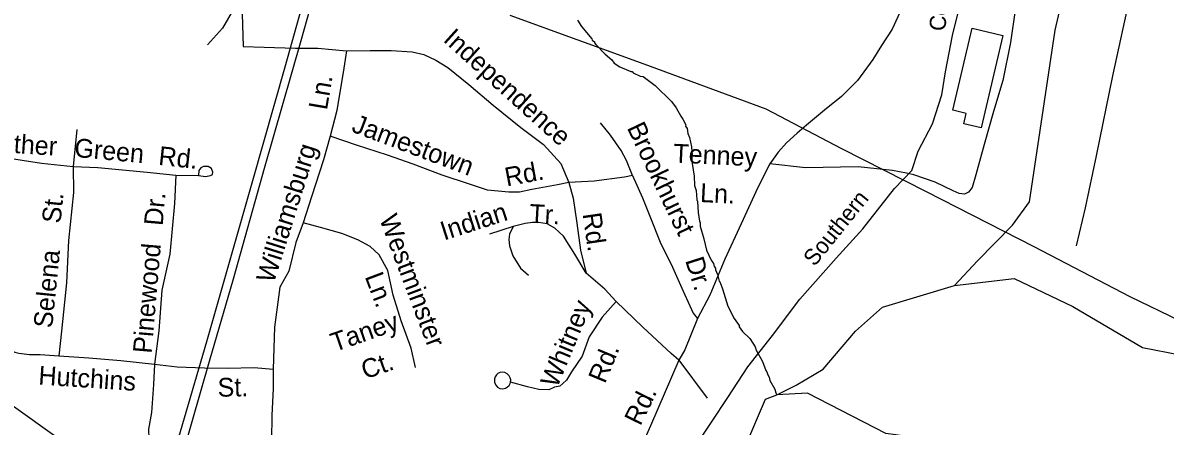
# Model space of a CAD drawing. Extents: x 1547597 to 1699558, y 810033 to 920809.
# Drawn here: x 1614437 to 1620222, y 880443 to 882486 of the extents above; entities that cross this region are included whole.
import ezdxf

# ---------------------------------------------------------------- set-up
doc = ezdxf.new("R2010")
doc.units = 0
for name, color, linetype in [('Exist Cultural Warehouse Building Footprint', 7, 'Continuous'), ('Exist Hydrographic Creek Single Shore', 7, 'Continuous'), ('Exist Hydrographic Misc Water Feature', 7, 'Continuous'), ('Exist Railroad Mainline', 7, 'Continuous'), ('Exist Railroad Mainline Label', 7, 'Continuous'), ('Exist Road Non-System Type 51', 7, 'Continuous'), ('Exist Road Non-System Type 51 Label', 7, 'Continuous'), ('Exist Utilities Electrical Transmission Line', 7, 'Continuous')]:
    doc.layers.add(name, color=color, linetype=linetype)

msp = doc.modelspace()

# ---------------------------------------------------------------- linework, layer by layer
at = {"layer": 'Exist Cultural Warehouse Building Footprint'}
msp.add_lwpolyline([(1619400.1, 882421.5), (1619290.7, 881953.9), (1619201.9, 881974.7), (1619214.2, 882027.2), (1619147.5, 882042.8), (1619244.5, 882457.9)], close=True, dxfattribs=at)
at = {"layer": 'Exist Hydrographic Creek Single Shore'}
for points in [[(1619155, 881155.1), (1619272.5, 881280.6), (1619448.8, 881461), (1619535, 881578.6), (1619664.3, 882447.7), (1619874.7, 883350.2), (1619939, 883769.2), (1619990.8, 884190.6)], [(1613734.8, 878287.2), (1614159.7, 878304.8), (1614293.7, 878354.6), (1614353.7, 878429), (1614413.7, 879186), (1614519.7, 879659.9), (1614689.7, 879942.1), (1614724.8, 880056.3), (1614710.7, 880256.8), (1614620.7, 880376.8), (1614133.7, 880724.8), (1613994.8, 880934.4), (1613930.7, 881109.7), (1613918.7, 881451.3), (1613784.7, 882077.9), (1613788.7, 882402.7), (1613857.7, 882545.8), (1613992.7, 882694.1), (1613995.7, 882884.3), (1613970.8, 882901.3), (1613891.7, 883211.5), (1613785.7, 883420.5), (1613754.8, 883604.9)], [(1619155, 881155.1), (1619456.6, 881190.4), (1619754.4, 881049.2), (1620107, 880841.4), (1620678.8, 880729.8), (1620936.8, 880750.7), (1621088.8, 880849.4), (1621365.1, 881227.1)], [(1618255.7, 880602.3), (1618353.1, 880650.9), (1618490.3, 880732.5), (1618653.5, 880923.7), (1618790.6, 881045.3), (1619155, 881155.1)], [(1618098.1, 880346.7), (1618198.8, 880580.1), (1618255.7, 880602.3)], [(1622546.8, 878285.5), (1621818.8, 878704.1), (1621544.8, 878808.2), (1621256.3, 878888.2), (1621195.4, 878951.3), (1620980.2, 878997), (1620899.8, 879075.3), (1620834.5, 879186.3), (1620517.8, 879331.2), (1619993.1, 879879.4), (1619926.5, 880193.1), (1619730.8, 880315.7), (1619631.8, 880360.4), (1619101, 880365.3), (1618807.5, 880406.4), (1618411, 880610.2), (1618255.7, 880602.3)]]:
    msp.add_lwpolyline(points, dxfattribs=at)
at = {"layer": 'Exist Hydrographic Misc Water Feature'}
msp.add_lwpolyline([(1617246.5, 882499.2), (1617266, 882466.9), (1617319, 882404), (1617320.7, 882398.6), (1617332.7, 882389.8), (1617332.6, 882383.7), (1617338.5, 882375.6), (1617385.7, 882326.8), (1617419.3, 882298.3), (1617430.9, 882282.1), (1617460.7, 882263.6), (1617516.2, 882238.6), (1617522.2, 882238.5), (1617528.1, 882232.5), (1617563.8, 882215.9), (1617577.8, 882213.6), (1617639.1, 882168.6), (1617721.7, 882087.2), (1617745.2, 882054.8), (1617768.5, 882012.5), (1617780.2, 881998.2), (1617793.8, 881970), (1617793.7, 881962), (1617801.5, 881949.9), (1617805.1, 881925.8), (1617812.8, 881905.7), (1617823.9, 881857.5), (1617825.6, 881833.5), (1617823.5, 881827.5), (1617827.4, 881821.5), (1617825.1, 881797.5), (1617826.6, 881773.5), (1617837.6, 881709.3), (1617838.8, 881661.3), (1617846.5, 881637.1), (1617849.7, 881589.1), (1617853.6, 881581), (1617856.6, 881525), (1617863.9, 881480.9), (1617867.8, 881472.8), (1617867.5, 881456.8), (1617886.5, 881392.5), (1617899.6, 881334.3), (1617922.8, 881283.9), (1617934.4, 881267.7), (1617938.2, 881251.6), (1617944.1, 881243.5), (1617944, 881235.5), (1617955.6, 881211.3), (1617963.1, 881177.2), (1617968.9, 881171.1), (1617980.4, 881138.9), (1618006.9, 881050.5), (1618039.9, 880987.9), (1618065.4, 880953.5), (1618065.3, 880945.5), (1618080.9, 880923.2), (1618118.3, 880886.6), (1618145.5, 880844.2), (1618151.3, 880828.1), (1618182.4, 880771.6), (1618199.7, 880725.3), (1618205.5, 880719.2), (1618209.3, 880703.1), (1618217.1, 880691), (1618220.8, 880674.9), (1618246.1, 880630.5), (1618249.8, 880612.5), (1618255.7, 880602.3)], dxfattribs=at)
at = {"layer": 'Exist Railroad Mainline'}
msp.add_lwpolyline([(1617801.9, 880278), (1617925, 880463.2), (1618007.3, 880588), (1618108.7, 880744.1), (1618234.1, 880901.7), (1618372.3, 881086.2), (1618556.6, 881293.7), (1618690.8, 881442.8), (1618850.9, 881646.4), (1618938.4, 881738.6), (1618970.7, 881835.5), (1619044.4, 881973.8), (1619090.5, 882121.4), (1619108.9, 882236.7), (1619145.8, 882421.2), (1619182.5, 882570.9)], dxfattribs=at)
at = {"layer": 'Exist Road Non-System Type 51'}
for p, q in [((1614711, 881945.5), (1614692.7, 881757.7)), ((1615212, 881714), (1615326, 881712.7)), ((1616920.1, 881454.5), (1616799.6, 881416)), ((1617758.4, 880777.6), (1617901.8, 880585.5))]:
    msp.add_line(p, q, dxfattribs=at)
for points in [[(1619162.4, 883126.6), (1619101.9, 883021), (1619042.9, 882912.3), (1618968.4, 882744), (1618906.3, 882599.6), (1618839.6, 882453.3), (1618785.8, 882370.1), (1618742.3, 882300.2), (1618664.7, 882193), (1618582.4, 882112.3), (1618497.1, 882043.9), (1618405.5, 881967.8), (1618359, 881927.5), (1618304.6, 881877.8), (1618262.7, 881831.2), (1618220, 881771.3)], [(1619530.7, 883038.3), (1619514.9, 882942.6), (1619488.9, 882752.8), (1619464.8, 882561.1), (1619438.8, 882385.6), (1619400.7, 882194), (1619353.1, 882036.5), (1619305.2, 881869.2), (1619263.5, 881715.7), (1619244.8, 881651.9), (1619226.5, 881628.2), (1619206.5, 881618.4), (1619178.5, 881621.8), (1619148.6, 881635), (1619057.2, 881678.1), (1618949.7, 881715.3), (1618911.3, 881724.5), (1618841.5, 881738.2), (1618667.9, 881756), (1618400.1, 881751.1), (1618220, 881771.3)], [(1615538.2, 882893), (1615537.2, 882791.1), (1615542.1, 882697), (1615521.8, 882625), (1615508.7, 882563.6), (1615447.6, 882458.2), (1615372.6, 882375)], [(1620097.2, 882878.9), (1620047.4, 882644.4), (1619954.7, 882217.6), (1619872.2, 881812.6), (1619817.2, 881549.4), (1619771.3, 881356)], [(1615542.1, 882697), (1615553, 882365.8)], [(1615553, 882365.8), (1615659.5, 882362.2), (1615817.4, 882356.9), (1615931, 882356.9), (1616076.5, 882344.4)], [(1616076.5, 882344.4), (1616063.4, 882256), (1616027.1, 882042.4), (1615993.8, 881911)], [(1616076.5, 882344.4), (1616195.4, 882346.2), (1616302.8, 882345.8), (1616408.4, 882339.1), (1616466.9, 882324.9), (1616529, 882296.5), (1616589.4, 882259.2), (1616695.8, 882173.9), (1616818.3, 882069.2), (1616959.4, 881956.5), (1617073, 881869.5), (1617161.5, 881773.6), (1617202.3, 881677.2)], [(1617524.9, 881713.3), (1617494.2, 881787.9), (1617467.9, 881838.4), (1617413.1, 881917.4), (1617361.6, 881979.3)], [(1615993.8, 881911), (1615960.3, 881791.4), (1615898.3, 881604.2), (1615856.8, 881472.5)], [(1617202.3, 881677.2), (1617144.3, 881665.9), (1617014.1, 881641.4), (1616952, 881628), (1616898, 881628.7), (1616790.1, 881637.9), (1616698.5, 881669), (1616561.1, 881714.6), (1616413.8, 881770.2), (1616284.4, 881815.7), (1616127.1, 881865.5), (1615993.8, 881911)], [(1614153.2, 881815.8), (1614336.3, 881805.9), (1614531, 881775.6), (1614692.7, 881757.7)], [(1614153.2, 881815.8), (1614163.5, 881713.5), (1614171.5, 881545.4), (1614180.4, 881333), (1614187.9, 881162.1), (1614202.7, 881038.3), (1614237.7, 880934.4), (1614281.2, 880874.8), (1614314.5, 880852), (1614338.9, 880843.5), (1614373.5, 880828.6), (1614395.8, 880818.6), (1614416.2, 880813.3), (1614470, 880806.6), (1614524.9, 880806.3), (1614619.6, 880799.6)], [(1614692.7, 881757.7), (1614693.3, 881625.9), (1614668.7, 881384.2), (1614658.4, 881168.5), (1614633.6, 880924.9), (1614619.6, 880799.6)], [(1614692.7, 881757.7), (1614816.7, 881752.4), (1615066.2, 881729.5), (1615212, 881714)], [(1615326, 881712.7), (1615361.9, 881708.1), (1615387.8, 881712), (1615397.9, 881717.8), (1615400, 881729.8), (1615392.5, 881747.5), (1615376.3, 881758.1), (1615352.3, 881758.4), (1615339, 881750.8), (1615328.1, 881738.6), (1615326, 881712.7)], [(1618220, 881771.3), (1618158.9, 881651.1), (1618074.6, 881467.6), (1617992.4, 881288.4), (1617916.5, 881107), (1617853.2, 880988.5)], [(1615212, 881714), (1615204.4, 881570), (1615181.6, 881314.4), (1615140.9, 881132.8), (1615125.3, 880926.7), (1615104.2, 880757.4)], [(1617524.9, 881713.3), (1617484.4, 881704), (1617330.3, 881683.8), (1617202.3, 881677.2)], [(1617524.9, 881713.3), (1617575.3, 881599.3), (1617614.8, 881498.4), (1617665.2, 881375.5), (1617726.6, 881248.3), (1617781.4, 881127.6), (1617831.8, 881015.7), (1617853.2, 880988.5)], [(1617202.3, 881677.2), (1617223.5, 881597.1), (1617242, 881470.8), (1617260.4, 881334.6), (1617289.3, 881218.3)], [(1615856.8, 881472.5), (1615819.8, 881373), (1615784.2, 881227.5), (1615739.3, 881146.7), (1615711.2, 880943.9), (1615705.5, 880732.6)], [(1616425.6, 880740.2), (1616403.1, 880838.8), (1616352.4, 880976.9), (1616313, 881106.5), (1616286, 881231.9), (1616240.9, 881310.2), (1616195.4, 881352.8), (1616133.8, 881387.5), (1616052.2, 881418.3), (1615944.6, 881449.5), (1615856.8, 881472.5)], [(1617289.3, 881218.3), (1617232.4, 881314.9), (1617175.4, 881405.5), (1617131.8, 881446), (1617092, 881468.5), (1617048.1, 881475), (1617017.5, 881475), (1616980.2, 881469.7), (1616920.1, 881454.5)], [(1616920.1, 881454.5), (1616901.6, 881414.7), (1616898.3, 881387.9), (1616901.1, 881356.7), (1616918.5, 881306.5), (1616957.6, 881244.1), (1616997.3, 881207.6)], [(1617441.6, 881075), (1617384.6, 881136.4), (1617289.3, 881218.3)], [(1617441.6, 881075), (1617370.8, 880995.2), (1617305.6, 880895.4), (1617269.1, 880797.5), (1617215.4, 880718.8), (1617189.4, 880676.1), (1617171, 880659.6), (1617156.1, 880646.5), (1617128.8, 880640.1), (1617100.4, 880628), (1617050.2, 880628.9), (1616992.9, 880642), (1616906.6, 880666.9)], [(1617758.4, 880777.6), (1617720.5, 880811.3), (1617577.1, 880944.2), (1617441.6, 881075)], [(1617853.2, 880988.5), (1617790, 880830.3), (1617758.4, 880777.6)], [(1614619.6, 880799.6), (1614770.7, 880789.6), (1614933.2, 880775.1), (1615104.2, 880757.4)], [(1617758.4, 880777.6), (1617615.2, 880445.7), (1617524.1, 880240.6), (1617460.8, 880101.3), (1617400.1, 879977.2), (1617357.1, 879903.8), (1617293.8, 879835.4), (1617182.5, 879769.6), (1617058.5, 879734.1), (1616910.3, 879726.1), (1616832.3, 879740.8), (1616743.9, 879757.7), (1616666, 879772.5), (1616617.5, 879776.7), (1616560.6, 879768.2), (1616493.2, 879755.6), (1616442.7, 879730.3), (1616390, 879688.2), (1616345.8, 879635.5), (1616318.4, 879580.7), (1616310, 879492.2), (1616318.4, 879426.8), (1616341.6, 879367.8), (1616364.7, 879322.5)], [(1615104.2, 880757.4), (1615098.6, 880654.9), (1615088.6, 880513.2), (1615073.5, 880428.7), (1615076.3, 880332.9), (1615103.5, 880210.4), (1615115.4, 880112.6), (1615122.6, 880046.6), (1615114.8, 879982.2), (1615114.8, 879880.8), (1615109.2, 879824.4), (1615103.5, 879768.1), (1615134.5, 879663.9), (1615196.4, 879562.5), (1615264.5, 879426), (1615280.9, 879373.7)], [(1615104.2, 880757.4), (1615219.3, 880744.1), (1615357, 880738.7), (1615475.1, 880737.3), (1615609, 880739.7), (1615705.5, 880732.6)], [(1615705.5, 880732.6), (1615705.5, 880634), (1615697.5, 880496.5), (1615696, 880372.6)], [(1616906.6, 880666.9), (1616907.6, 880677.7), (1616905.2, 880688.4), (1616899.8, 880698.9), (1616890.2, 880708.9), (1616877.9, 880714.5), (1616866.6, 880716.8), (1616853.3, 880714.4), (1616842.8, 880709.3), (1616835.7, 880703.2), (1616828.7, 880693.7), (1616824.8, 880682.8), (1616825.1, 880665.6), (1616831.6, 880650.8), (1616841.6, 880640.2), (1616852.9, 880634.6), (1616867.5, 880632.7), (1616880.5, 880636), (1616892.1, 880642.4), (1616899.4, 880649.5), (1616904.8, 880659.8), (1616906.6, 880666.9)]]:
    msp.add_lwpolyline(points, dxfattribs=at)
at = {"layer": 'Exist Utilities Electrical Transmission Line'}
for points in [[(1615925.5, 882842), (1615763, 882261.9), (1615600.8, 881686.1), (1615367.7, 880870.9), (1615214, 880344.9), (1614948.1, 879442.2), (1614721.3, 878649.1), (1614486.5, 877848), (1614311.7, 877236.2)], [(1614347.4, 877207.9), (1614470.2, 877636.2), (1614675.7, 878325.7), (1614877.7, 879051.2), (1615050.2, 879631), (1615249.4, 880308.4), (1615382.7, 880772.8), (1615503.3, 881189.4), (1615661.3, 881749.3), (1615846.6, 882396.9), (1615968.2, 882830.1)], [(1616903.4, 882524.9), (1617582.1, 882277.4), (1618199.3, 882050.3), (1618582.6, 881850), (1619012, 881631.2), (1619556.5, 881353.2), (1620043.4, 881099.7), (1620293.9, 880979), (1620886.5, 881236.1), (1621473.1, 881493.3), (1622158.1, 881811.4), (1622644.3, 882033.9), (1623397.4, 882353.2), (1623616.3, 882448.8), (1623734.7, 882487.4)]]:
    msp.add_lwpolyline(points, dxfattribs=at)

# ---------------------------------------------------------------- texts
at = {"layer": 'Exist Railroad Mainline Label'}
for s, rotation, p in [('Corp.', 84.55894, (1619108.1, 882441.2)), ('Southern', 51.21012, (1618446.4, 881248))]:
    msp.add_text(s, height=82.02, rotation=rotation, dxfattribs=at).set_placement(p)
at = {"layer": 'Exist Road Non-System Type 51 Label'}
for s, rotation, p in [('Independence', 317.92814, (1616561, 882395.2)), ('Ln.', 80.34027, (1615976.9, 882040.7)), ('Jamestown', 339.31963, (1616096.6, 881936.3)), ('Brookhurst', 295.51801, (1617494.6, 881954.6)), ('Luther', 356.23103, (1614248, 881836)), ('Green', 354.75992, (1614694.8, 881807.2)), ('Williamsburg', 72.50314, (1615707.5, 881162.6)), ('Tenney', 357.27152, (1617729.9, 881778.5)), ('Rd.', 353.90408, (1615120.7, 881766.9)), ('Rd.', 10.68878, (1616887.3, 881656.8)), ('Ln.', 357.27152, (1617865.3, 881578.4)), ('St.', 84.20578, (1614627.7, 881467.6)), ('Dr.', 84.90323, (1615144.8, 881455.6)), ('Westminster', 290.72373, (1616241, 881494)), ('Indian', 17.75815, (1616569.7, 881382.9)), ('Tr.', 356.93702, (1617000.4, 881473.5)), ('Rd.', 278.31346, (1617271.3, 881518.2)), ('Pinewood', 85.09345, (1615088.8, 880809)), ('Selena', 84.19714, (1614585.4, 880937.5)), ('Dr.', 287.75815, (1617790.2, 881282.9)), ('Ln.', 290.72373, (1616167.6, 881201.2)), ('Whitney', 67.45049, (1617142.4, 880632.6)), ('Taney', 19.19239, (1616015.7, 880818.6)), ('Rd.', 67.45049, (1617384.9, 880654.8)), ('Ct.', 19.19239, (1616170.5, 880679.7)), ('Hutchins', 356.27483, (1614513.8, 880654.3)), ('St.', 1.06239, (1615424, 880592.1)), ('Rd.', 63.87226, (1617564.1, 880440.8))]:
    msp.add_text(s, height=95, rotation=rotation, dxfattribs=at).set_placement(p)

doc.saveas('drawing.dxf')
